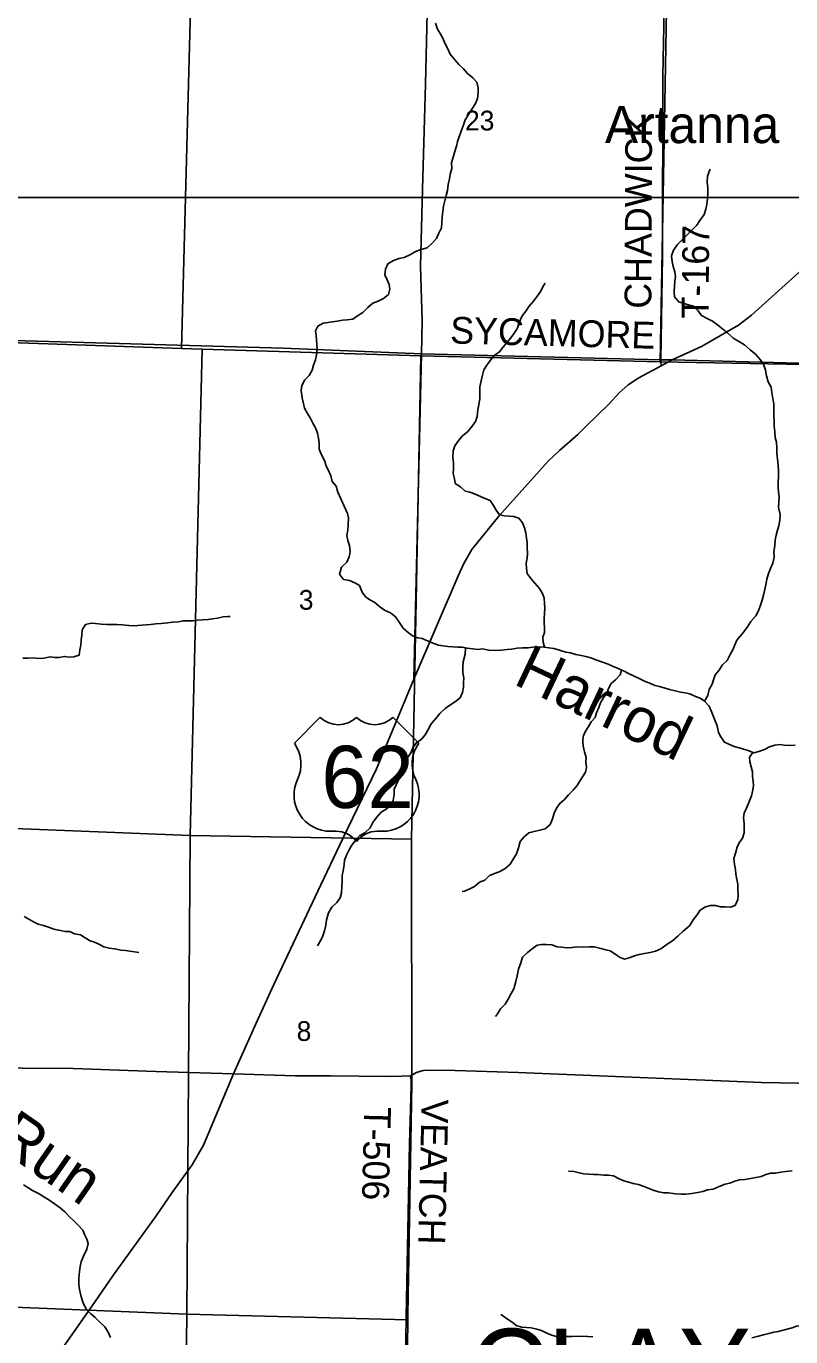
# Model space of a CAD drawing. Extents: x 1759416 to 2214760, y 252598 to 1116833.
# Drawn here: x 2011247 to 2019807, y 831751 to 846429 of the extents above; entities that cross this region are included whole.
import ezdxf

# ---------------------------------------------------------------- set-up
doc = ezdxf.new("R2010")
doc.units = 0
for name, color, linetype in [('GM_X_County_Road', 7, 'Continuous'), ('GM_X_County_Road_Text', 7, 'Continuous'), ('GM_X_Minor_River', 7, 'Continuous'), ('GM_X_Minor_River_Text', 7, 'Continuous'), ('GM_X_Section', 7, 'Continuous'), ('GM_X_Section_Text', 7, 'Continuous'), ('GM_X_Township', 7, 'Continuous'), ('GM_X_Township_Road', 7, 'Continuous'), ('GM_X_Township_Road_Text', 7, 'Continuous'), ('GM_X_Township_ROW', 7, 'Continuous'), ('GM_X_Township_Text', 7, 'Continuous'), ('GM_X_Unincorporated_Text', 7, 'Continuous'), ('GM_X_US_Location', 7, 'Continuous'), ('GM_X_US_Route', 7, 'Continuous'), ('GM_X_US_Shield', 7, 'Continuous'), ('SC_Scratch1', 7, 'Continuous')]:
    doc.layers.add(name, color=color, linetype=linetype)

msp = doc.modelspace()

# ---------------------------------------------------------------- linework, layer by layer
at = {"layer": 'GM_X_County_Road'}
for points in [[(2008046, 842997), (2010315, 842932), (2014123, 842824), (2015674, 842761), (2018354, 842694), (2018481, 842691)], [(2018481, 842691), (2021034, 842626)], [(2010634, 834765), (2011771, 834756), (2012697, 834721), (2013567, 834695), (2014258, 834672), (2014657, 834674), (2015288, 834665), (2015449, 834670), (2015551, 834675), (2015617, 834712), (2015691, 834732), (2015760, 834739), (2016048, 834732), (2016755, 834710), (2019479, 834600), (2020911, 834572), (2022462, 834527), (2023784, 834508), (2024937, 834504)]]:
    msp.add_lwpolyline(points, dxfattribs=at)
at = {"layer": 'GM_X_Minor_River'}
for points in [[(2016238, 845502), (2016278, 845564), (2016300, 845620), (2016308, 845684), (2016308, 845738), (2016294, 845801), (2016246, 845851), (2016186, 845899), (2016142, 845951), (2016091, 845999), (2016045, 846051), (2015995, 846115), (2015967, 846177), (2015933, 846240), (2015911, 846294), (2015881, 846346), (2015853, 846398), (2015829, 846464)], [(2014925, 840196), (2014865, 840220), (2014801, 840234), (2014755, 840294), (2014777, 840370), (2014835, 840428), (2014863, 840488), (2014873, 840544), (2014865, 840615), (2014847, 840669), (2014835, 840727), (2014848, 840787), (2014852, 840845), (2014856, 840922), (2014846, 840972), (2014736, 841212), (2014716, 841278), (2014674, 841331), (2014657, 841393), (2014633, 841453), (2014607, 841503), (2014591, 841557), (2014551, 841637), (2014527, 841693), (2014527, 841758), (2014521, 841816), (2014507, 841872), (2014491, 841922), (2014460, 841976), (2014426, 842042), (2014396, 842092), (2014364, 842153), (2014348, 842219), (2014336, 842269), (2014324, 842349), (2014334, 842405), (2014368, 842468), (2014416, 842518), (2014450, 842576), (2014463, 842634), (2014485, 842692), (2014497, 842744), (2014503, 842811), (2014499, 842863), (2014497, 842917), (2014495, 842967), (2014487, 843017), (2014513, 843071), (2014573, 843104), (2014625, 843112), (2014675, 843118), (2014729, 843126), (2014787, 843136), (2014839, 843142), (2014903, 843150), (2014955, 843186), (2015017, 843222), (2015071, 843278), (2015127, 843327), (2015187, 843351), (2015249, 843381), (2015305, 843425), (2015317, 843485), (2015309, 843535), (2015287, 843590), (2015262, 843646), (2015268, 843710), (2015294, 843768), (2015360, 843804), (2015424, 843826), (2015480, 843838), (2015550, 843873), (2015606, 843905), (2015668, 843929), (2015736, 843949), (2015790, 843997), (2015840, 844053), (2015862, 844105), (2015896, 844172), (2015902, 844232), (2015904, 844290), (2015910, 844358), (2015918, 844412), (2015934, 844473), (2015950, 844535), (2015962, 844591), (2015973, 844655), (2015985, 844719), (2015995, 844771), (2016013, 844834), (2016007, 844900), (2016027, 844964), (2016041, 845014), (2016063, 845084), (2016075, 845137), (2016095, 845191), (2016117, 845255), (2016141, 845315), (2016162, 845379), (2016194, 845432), (2016238, 845502)], [(2018877, 844623), (2018871, 844678), (2018873, 844750), (2018895, 844802), (2018903, 844828)], [(2018840, 838871), (2018880, 838933), (2018894, 839000), (2018926, 839060), (2018942, 839110), (2018961, 839164), (2019005, 839216), (2019039, 839272), (2019095, 839325), (2019129, 839391), (2019157, 839445), (2019179, 839501), (2019203, 839555), (2019283, 839648), (2019323, 839704), (2019361, 839762), (2019415, 839824), (2019441, 839874), (2019465, 839935), (2019487, 840003), (2019502, 840057), (2019512, 840107), (2019528, 840173), (2019540, 840238), (2019558, 840300), (2019582, 840356), (2019608, 840414), (2019622, 840482), (2019618, 840545), (2019630, 840611), (2019634, 840673), (2019642, 840729), (2019659, 840785), (2019675, 840835), (2019685, 840898), (2019687, 840960), (2019671, 841040), (2019673, 841102), (2019677, 841158), (2019671, 841212), (2019667, 841267), (2019667, 841325), (2019669, 841381), (2019670, 841451), (2019666, 841513), (2019660, 841580), (2019652, 841646), (2019652, 841702), (2019646, 841770), (2019632, 841824), (2019628, 841886), (2019622, 841951), (2019622, 842007), (2019618, 842063), (2019619, 842129), (2019619, 842201), (2019607, 842261), (2019595, 842326), (2019587, 842388), (2019555, 842448), (2019535, 842514), (2019523, 842578), (2019503, 842644), (2019465, 842696), (2019412, 842757), (2019352, 842803), (2019288, 842859), (2019216, 842905), (2019162, 842935), (2019100, 842995), (2019042, 843039), (2018986, 843085), (2018932, 843125), (2018865, 843161), (2018807, 843191), (2018769, 843243), (2018713, 843298), (2018657, 843310), (2018553, 843342), (2018507, 843398), (2018501, 843454), (2018505, 843518), (2018509, 843572), (2018515, 843626), (2018510, 843680), (2018490, 843739), (2018480, 843795), (2018470, 843859), (2018494, 843921), (2018540, 843985), (2018598, 844046), (2018650, 844098), (2018704, 844150), (2018756, 844200), (2018790, 844252), (2018836, 844319), (2018856, 844381), (2018868, 844433), (2018876, 844495), (2018879, 844557), (2018877, 844623)], [(2017048, 839473), (2017036, 839530), (2017030, 839588), (2017048, 839638), (2017049, 839692), (2017047, 839744), (2017047, 839794), (2017051, 839856), (2017053, 839911), (2017051, 839965), (2017045, 840025), (2017029, 840077), (2016995, 840133), (2016941, 840191), (2016897, 840243), (2016854, 840300), (2016848, 840354), (2016846, 840416), (2016854, 840470), (2016860, 840526), (2016856, 840590), (2016854, 840646), (2016848, 840697), (2016842, 840757), (2016826, 840811), (2016802, 840869), (2016761, 840919), (2016705, 840937), (2016655, 840943), (2016599, 840945), (2016547, 840957), (2016509, 841009), (2016479, 841063), (2016441, 841117), (2016375, 841143), (2016267, 841192), (2016213, 841210), (2016163, 841222), (2016109, 841270), (2016050, 841308), (2016044, 841360), (2016026, 841420), (2016030, 841472), (2016030, 841536), (2016024, 841602), (2016028, 841675), (2016046, 841731), (2016092, 841793), (2016132, 841843), (2016190, 841891), (2016240, 841950), (2016278, 842002), (2016297, 842058), (2016303, 842134), (2016315, 842190), (2016327, 842261), (2016327, 842389), (2016339, 842459), (2016355, 842521), (2016371, 842582), (2016403, 842632), (2016447, 842690), (2016491, 842744), (2016543, 842780), (2016585, 842830), (2016632, 842889), (2016674, 842939), (2016710, 842991), (2016748, 843049), (2016762, 843105), (2016800, 843184), (2016840, 843238), (2016878, 843294), (2016928, 843348), (2016972, 843408), (2017010, 843461), (2017036, 843517), (2017056, 843551)], [(2019857, 838377), (2019789, 838375), (2019735, 838377), (2019685, 838383), (2019629, 838378), (2019569, 838358), (2019513, 838328), (2019451, 838306), (2019393, 838290), (2019331, 838316), (2019279, 838334), (2019229, 838346), (2019173, 838364), (2019121, 838386), (2019065, 838410), (2019023, 838470), (2018998, 838520), (2018982, 838593), (2018962, 838651), (2018940, 838707), (2018916, 838761), (2018892, 838813), (2018842, 838869), (2018792, 838903), (2018742, 838923), (2018676, 838951), (2018624, 838963), (2018573, 838971), (2018513, 838985), (2018451, 838999), (2018399, 839015), (2018339, 839033), (2018287, 839045), (2018229, 839071), (2018177, 839089), (2018117, 839119), (2018045, 839153), (2017991, 839179), (2017941, 839205), (2017875, 839235), (2017811, 839261), (2017761, 839283), (2017710, 839303), (2017636, 839329), (2017568, 839357), (2017512, 839369), (2017462, 839381), (2017400, 839393), (2017342, 839413), (2017290, 839419), (2017228, 839437), (2017156, 839459), (2017098, 839469), (2017042, 839473), (2016968, 839479), (2016918, 839475), (2016868, 839467), (2016802, 839469), (2016744, 839463), (2016682, 839451), (2016632, 839449), (2016564, 839441), (2016496, 839437), (2016427, 839443), (2016357, 839455), (2016305, 839449), (2016249, 839455), (2016185, 839465), (2016127, 839473), (2016077, 839473), (2016025, 839478), (2015969, 839482), (2015917, 839488), (2015863, 839498), (2015811, 839514), (2015749, 839542), (2015681, 839570), (2015631, 839578), (2015579, 839598), (2015527, 839634), (2015467, 839689), (2015424, 839753), (2015382, 839815), (2015324, 839861), (2015258, 839891), (2015206, 839925), (2015150, 839975), (2015100, 840003), (2015050, 840033), (2015008, 840089), (2014979, 840164), (2014925, 840196)], [(2011617, 839358), (2011675, 839372), (2011725, 839364), (2011781, 839368), (2011841, 839387), (2011849, 839445), (2011860, 839497), (2011862, 839557), (2011868, 839609), (2011872, 839669), (2011912, 839730), (2011974, 839742), (2012024, 839738), (2012086, 839734), (2012146, 839730), (2012202, 839728), (2012260, 839728), (2012320, 839726), (2012396, 839716), (2012449, 839714), (2012589, 839724), (2012639, 839728), (2012699, 839736), (2012759, 839738), (2012831, 839748), (2012883, 839753), (2012951, 839757), (2013003, 839771), (2013111, 839771), (2013165, 839777), (2013225, 839781), (2013281, 839783), (2013333, 839793), (2013389, 839799), (2013451, 839813), (2013505, 839819), (2013529, 839819)], [(2016167, 839467), (2016161, 839396), (2016141, 839312), (2016136, 839246), (2016134, 839190), (2016148, 839128), (2016142, 839075), (2016144, 839025), (2016132, 838967), (2016104, 838909), (2016052, 838867), (2015990, 838825), (2015936, 838786), (2015878, 838730), (2015832, 838676), (2015780, 838616), (2015744, 838546), (2015712, 838493), (2015673, 838443), (2015615, 838405), (2015579, 838355), (2015553, 838293), (2015515, 838235), (2015509, 838172), (2015483, 838118), (2015463, 838060), (2015417, 837990), (2015389, 837934), (2015365, 837883), (2015367, 837823), (2015357, 837759), (2015333, 837709), (2015277, 837661), (2015221, 837625), (2015168, 837568), (2015128, 837512), (2015098, 837452), (2015040, 837394), (2014984, 837364), (2014926, 837303), (2014886, 837247), (2014858, 837197), (2014832, 837147), (2014812, 837089), (2014808, 837039), (2014796, 836968), (2014786, 836916), (2014784, 836854), (2014780, 836792), (2014777, 836724), (2014763, 836668), (2014723, 836615), (2014667, 836563), (2014631, 836499), (2014609, 836421), (2014603, 836361), (2014587, 836298), (2014567, 836242), (2014547, 836192), (2014509, 836130)], [(2011210, 839352), (2011268, 839352), (2011328, 839354), (2011384, 839348), (2011448, 839352), (2011514, 839368), (2011566, 839360), (2011617, 839358)], [(2017912, 839219), (2017897, 839165), (2017849, 839113), (2017797, 839067), (2017767, 839013), (2017749, 838958), (2017705, 838904), (2017675, 838850), (2017657, 838800), (2017633, 838738), (2017617, 838688), (2017573, 838637), (2017541, 838587), (2017506, 838525), (2017482, 838473), (2017478, 838419), (2017482, 838369), (2017498, 838304), (2017516, 838240), (2017514, 838190), (2017520, 838126), (2017510, 838074), (2017448, 837982), (2017414, 837925), (2017370, 837875), (2017320, 837821), (2017275, 837767), (2017221, 837725), (2017185, 837672), (2017157, 837614), (2017139, 837552), (2017113, 837490), (2017057, 837442), (2016997, 837426), (2016933, 837412), (2016875, 837397), (2016821, 837351), (2016779, 837299), (2016759, 837227), (2016735, 837161), (2016705, 837110), (2016665, 837046), (2016605, 836992), (2016543, 836960), (2016489, 836940), (2016435, 836918), (2016381, 836866), (2016321, 836843), (2016265, 836795), (2016213, 836767), (2016153, 836743), (2016129, 836739)], [(2019382, 838295), (2019345, 838242), (2019349, 838190), (2019363, 838134), (2019379, 838077), (2019379, 838025), (2019385, 837975), (2019388, 837923), (2019380, 837859), (2019366, 837809), (2019338, 837736), (2019310, 837672), (2019286, 837614), (2019276, 837562), (2019286, 837500), (2019286, 837448), (2019284, 837395), (2019268, 837335), (2019230, 837285), (2019208, 837233), (2019189, 837169), (2019169, 837107), (2019177, 837042), (2019187, 836984), (2019191, 836932), (2019205, 836874), (2019215, 836820), (2019215, 836758), (2019219, 836701), (2019215, 836647), (2019183, 836583), (2019131, 836561), (2019071, 836565), (2019019, 836567), (2018963, 836583), (2018907, 836583), (2018851, 836567), (2018791, 836531), (2018755, 836474), (2018713, 836420), (2018677, 836358), (2018602, 836294), (2018542, 836238), (2018482, 836185), (2018424, 836147), (2018354, 836097), (2018294, 836069), (2018232, 836057), (2018168, 836045), (2018110, 836031), (2018058, 836019), (2017996, 835994), (2017946, 835980), (2017888, 836002), (2017837, 836040), (2017785, 836073), (2017735, 836085), (2017679, 836101), (2017607, 836119), (2017551, 836120), (2017479, 836116), (2017413, 836120), (2017361, 836110), (2017299, 836106), (2017243, 836116), (2017191, 836118), (2017133, 836140), (2017069, 836146), (2017017, 836144), (2016967, 836136), (2016913, 836098), (2016861, 836054), (2016803, 836002), (2016783, 835939), (2016757, 835869), (2016745, 835793), (2016729, 835731), (2016707, 835650), (2016675, 835596), (2016642, 835534), (2016608, 835478), (2016556, 835426), (2016524, 835370), (2016502, 835337)], [(2011225, 836460), (2011277, 836430), (2011327, 836400), (2011381, 836372), (2011441, 836358), (2011495, 836338), (2011555, 836318), (2011611, 836304), (2011681, 836292), (2011735, 836290), (2011789, 836266), (2011853, 836252), (2011908, 836218), (2011962, 836186), (2012012, 836170), (2012066, 836144), (2012116, 836120), (2012174, 836104), (2012240, 836098), (2012308, 836082), (2012358, 836076), (2012432, 836066), (2012486, 836058), (2012508, 836054)], [(2019822, 833611), (2019750, 833603), (2019696, 833595), (2019638, 833585), (2019584, 833583), (2019528, 833567), (2019474, 833545), (2019416, 833537), (2019358, 833523), (2019292, 833513), (2019234, 833509), (2019182, 833495), (2019126, 833471), (2019074, 833460), (2019004, 833436), (2018938, 833406), (2018876, 833396), (2018822, 833378), (2018768, 833366), (2018700, 833356), (2018632, 833348), (2018580, 833350), (2018518, 833352), (2018440, 833362), (2018388, 833362), (2018328, 833374), (2018268, 833394), (2018212, 833414), (2018154, 833438), (2018104, 833458), (2018044, 833468), (2017993, 833484), (2017937, 833498), (2017885, 833522), (2017821, 833554), (2017767, 833562), (2017715, 833562), (2017647, 833568), (2017597, 833568), (2017547, 833574), (2017485, 833577), (2017377, 833601), (2017321, 833607), (2017321, 833609)], [(2011215, 833454), (2011265, 833422), (2011319, 833390), (2011392, 833354), (2011444, 833319), (2011502, 833285), (2011564, 833239), (2011626, 833197), (2011680, 833149), (2011730, 833095), (2011780, 833049), (2011830, 833001), (2011881, 832947), (2011901, 832897), (2011925, 832845), (2011939, 832795), (2011925, 832732), (2011887, 832656), (2011861, 832592), (2011851, 832538), (2011845, 832484), (2011837, 832409), (2011835, 832337), (2011842, 832279), (2011858, 832213), (2011884, 832129), (2011918, 832065)], [(2020526, 832495), (2020470, 832441), (2020436, 832381), (2020397, 832330), (2020345, 832282), (2020309, 832232), (2020269, 832178), (2020233, 832120), (2020189, 832062), (2020131, 832009), (2020071, 831947), (2019999, 831921), (2019935, 831883), (2019873, 831869), (2019821, 831853), (2019721, 831825), (2019669, 831810), (2019619, 831802), (2019563, 831788), (2019501, 831772), (2019431, 831756), (2019371, 831738)], [(2011918, 832065), (2011970, 832008), (2012020, 831966), (2012074, 831912), (2012126, 831862), (2012164, 831802), (2012189, 831744)], [(2017590, 831749), (2017530, 831753), (2017476, 831757), (2017360, 831756), (2017288, 831754), (2017236, 831756), (2017180, 831754), (2017122, 831774), (2017070, 831796), (2017015, 831822), (2016965, 831836), (2016901, 831850), (2016847, 831856), (2016797, 831860), (2016741, 831874), (2016689, 831914), (2016635, 831948), (2016579, 831990), (2016561, 832000)]]:
    msp.add_lwpolyline(points, dxfattribs=at)
at = {"layer": 'GM_X_Section'}
for points in [[(2013129, 848185), (2012985, 842821), (2008059, 842993), (2007685, 843008), (2007887, 848368)], [(2013129, 848185), (2018441, 848066), (2018344, 842669), (2015664, 842737), (2013217, 842814), (2012985, 842821)], [(2023761, 847932), (2023623, 842584), (2023064, 842590), (2020970, 842622), (2018344, 842669), (2018441, 848066), (2021074, 848052)], [(2012985, 842821), (2013217, 842814), (2013082, 837366), (2007920, 837571), (2008059, 842993)], [(2015664, 842737), (2015612, 839995), (2015561, 837323), (2013082, 837366), (2013217, 842814)], [(2007920, 837571), (2013082, 837366), (2013044, 832006), (2007796, 832217)], [(2013082, 837366), (2015561, 837323), (2015561, 837279), (2015563, 834585), (2015520, 831997), (2015519, 831943), (2013044, 832006)], [(2013044, 832006), (2012983, 826682), (2007737, 826899), (2007796, 832217)], [(2015519, 831943), (2015486, 829306), (2018238, 829276), (2018229, 826517), (2012983, 826682), (2013044, 832006)]]:
    msp.add_lwpolyline(points, close=True, dxfattribs=at)
at = {"layer": 'GM_X_Township'}
for points in [[(2029345, 867783), (2029128, 855177), (2029103, 853671), (2029053, 849934), (2029030, 849879), (2029030, 849829), (2029046, 849735), (2029046, 849495), (2029029, 848523), (2029018, 847875), (2028952, 842930), (2028943, 842500), (2021034, 842626), (2018481, 842691), (2018354, 842694), (2015674, 842761), (2014123, 842824), (2010315, 842932)], [(2010315, 842932), (2014123, 842824), (2015674, 842761), (2018354, 842694), (2018481, 842691), (2021034, 842626), (2028943, 842500), (2028942, 842357), (2028902, 839762), (2028867, 837251), (2028838, 834843), (2028833, 833954), (2028816, 833356), (2028805, 832839), (2028798, 832529), (2028803, 832220), (2028809, 831909), (2028807, 831533)]]:
    msp.add_lwpolyline(points, dxfattribs=at)
at = {"layer": 'GM_X_Township_Road'}
for points in [[(2016285, 858150), (2016188, 858007), (2016075, 857871), (2016033, 857807), (2016008, 857761), (2015992, 857703), (2015988, 857617), (2016006, 856883), (2016009, 855218), (2015971, 853036), (2015905, 851145), (2015851, 849882), (2015841, 849613), (2015827, 849475), (2015805, 849102), (2015793, 848887), (2015788, 848592), (2015766, 847838), (2015743, 846898), (2015717, 845781), (2015685, 844603), (2015662, 843741), (2015682, 843128), (2015674, 842761)], [(2018354, 842677), (2018354, 842694), (2018371, 843847), (2018373, 845870), (2018403, 847379), (2018426, 848287), (2018460, 849494), (2018481, 849992), (2018496, 850617), (2018511, 850663), (2018529, 850683), (2018557, 850693), (2018633, 850703), (2019955, 850678), (2021028, 850668), (2021046, 850668), (2021068, 850679), (2021076, 850718), (2021108, 851484), (2021111, 851512), (2021129, 851536), (2021173, 851547), (2022114, 851642), (2023834, 851747)], [(2018356, 842625), (2018354, 842677)], [(2015551, 834675), (2015557, 834626), (2015556, 834561), (2015538, 833914), (2015500, 831974), (2015472, 829890), (2015470, 829430), (2015462, 829370), (2015464, 829344), (2015470, 829339), (2015499, 829321), (2015560, 829320), (2015610, 829319), (2015636, 829307), (2015641, 829294), (2015643, 829229), (2015626, 829040), (2015618, 828684), (2015628, 828605)]]:
    msp.add_lwpolyline(points, dxfattribs=at)
at = {"layer": 'GM_X_Township_ROW'}
msp.add_lwpolyline([(2015674, 842761), (2015588, 839115)], dxfattribs=at)
at = {"layer": 'GM_X_US_Route'}
msp.add_lwpolyline([(2011531, 831449), (2012011, 832136), (2012223, 832444), (2012461, 832770), (2012702, 833107), (2012881, 833368), (2013016, 833555), (2013104, 833678), (2013232, 833899), (2013567, 834695), (2013822, 835263), (2014019, 835696), (2014512, 836743), (2014792, 837332), (2015170, 838114), (2015505, 838920), (2015588, 839115), (2016088, 840283), (2016146, 840413), (2016238, 840568), (2016538, 840943), (2017091, 841559), (2017219, 841677), (2017422, 841856), (2017516, 841950), (2017770, 842197), (2017884, 842325), (2017987, 842411), (2018106, 842492), (2018356, 842625), (2018481, 842691), (2018806, 842841), (2019222, 843082), (2019368, 843194), (2019520, 843331), (2019971, 843737)], dxfattribs=at)
at = {"layer": 'GM_X_US_Shield'}
for p, q in [((2014539, 838689), (2014249, 838399)), ((2015642, 838399), (2015352, 838689)), ((2014655, 837413), (2014713, 837413)), ((2015178, 837413), (2015236, 837413))]:
    msp.add_line(p, q, dxfattribs=at)
for centre, radius, start, end in [((2014742, 838896), 290, 225.573, 314.427), ((2015149, 838896), 290, 225.573, 314.427), ((2013917, 838166), 406, 334.5471, 35.0009), ((2015974, 838166), 406, 144.9991, 205.4529), ((2014651, 837819), 406, 154.8319, 270.6383), ((2015240, 837819), 406, 269.3617, 25.1681), ((2014713, 837123), 290, 36.8699, 90), ((2015178, 837123), 290, 90, 143.1301)]:
    msp.add_arc(centre, radius, start, end, dxfattribs=at)
at = {"layer": 'SC_Scratch1'}
msp.add_lwpolyline([(1984253, 880416), (2020157, 880416), (2020157, 844512), (1984253, 844512)], close=True, dxfattribs=at)

# ---------------------------------------------------------------- texts
at = {"layer": 'GM_X_County_Road_Text'}
msp.add_text('SYCAMORE', height=300, rotation=358.5152, dxfattribs=at).set_placement((2015991, 842876))
at = {"layer": 'GM_X_Minor_River_Text'}
for s, rotation, p in [('Harrod', 334.6462, (2016687, 839067)), ('Run', 325.2531, (2010865, 833906))]:
    msp.add_text(s, height=500, rotation=rotation, dxfattribs=at).set_placement(p)
at = {"layer": 'GM_X_Section_Text'}
for s, p in [('23', (2016160, 845262)), ('3', (2014299, 839894)), ('8', (2014275, 835065))]:
    msp.add_text(s, height=221, rotation=0, dxfattribs=at).set_placement(p)
at = {"layer": 'GM_X_Township_Road_Text'}
for s, rotation, p in [('CHADWICK', 89.7509, (2018246, 843265)), ('T-167', 89.4398, (2018885, 843155)), ('T-506', 268.5955, (2015032, 834331)), ('VEATCH', 268.6484, (2015675, 834415))]:
    msp.add_text(s, height=300, rotation=rotation, dxfattribs=at).set_placement(p)
at = {"layer": 'GM_X_Township_Text'}
msp.add_text('CLAY', height=900, rotation=0, dxfattribs=at).set_placement((2016215, 830941))
at = {"layer": 'GM_X_Unincorporated_Text'}
msp.add_text('Artanna', height=417, rotation=0, dxfattribs=at).set_placement((2017726, 845120))
at = {"layer": 'GM_X_US_Location'}
for s in ['0', '/']:
    msp.add_text(s, height=1, dxfattribs=at).set_placement((2014945, 838016))
msp.add_text('62', height=1, rotation=0, dxfattribs=at).set_placement((2014739, 837809))
at = {"layer": 'GM_X_US_Shield'}
msp.add_text('62', height=696.1, dxfattribs=at).set_placement((2014551, 837674))

doc.saveas('drawing.dxf')
